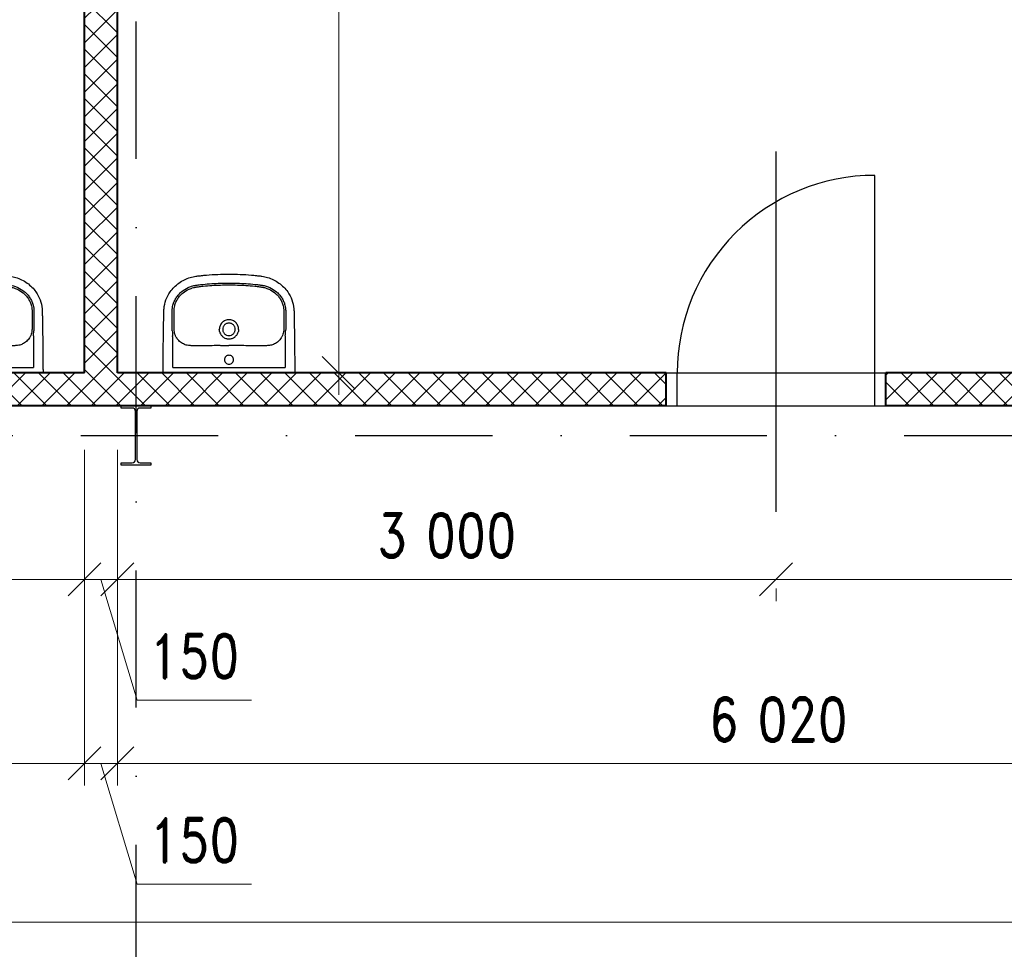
# Model space of a CAD drawing. Header units: millimetres. Extents: x -33711 to 544341, y -222428 to 596511.
# Tile 412 of 656: x 348995 to 353480, y 90476 to 94712. Entities that reach past the tile are written whole.
import ezdxf

# ---------------------------------------------------------------- set-up
doc = ezdxf.new("R2010")
doc.units = ezdxf.units.MM
doc.linetypes.add('DASHDOT', pattern=[0.5, 0.25, -0.125, 0, -0.125])
for name, color, linetype in [('IN_BLOKY_ZT', 161, 'Continuous'), ('IN_C_OSA', 6, 'DASHDOT'), ('IN_NS_VYPLNE OTVORU', 16, 'Continuous'), ('IN_TEXT', 7, 'Continuous')]:
    doc.layers.add(name, color=color, linetype=linetype)
for name, color, linetype, lineweight in [('IN_KOTY', 4, 'Continuous', 13), ('IN_NS_TLUSTA', 1, 'Continuous', 40), ('IN_SLOUPY', 6, 'Continuous', 30), ('IN_SRAFY', 8, 'Continuous', 9)]:
    doc.layers.add(name, color=color, linetype=linetype, lineweight=lineweight)
doc.styles.add('Koty', font='romand.shx', dxfattribs={"width": 0.8})
doc.dimstyles.new('IN_100', dxfattribs={"dimtxt": 200, "dimasz": 150, "dimexe": 100, "dimexo": 350, "dimgap": 100, "dimtad": 1, "dimdec": 4, "dimrnd": 5, "dimdsep": 46, "dimlunit": 6, "dimtxsty": 'Koty', "dimblk": 'OBLIQUE', "dimcen": 40, "dimdle": 100, "dimclrd": 256, "dimclrt": 7, "dimadec": 0, "dimazin": 0, "dimtfac": 1, "dimtdec": 4, "dimtmove": 1, "dimatfit": 3, "dimldrblk": 'ARCHTICK', "dimfxl": 500, "dimtolj": 1, "dimtzin": 0, "dimlwd": -1, "dimlwe": -1, "dimarcsym": 0})
pattern_1 = [(45, (0, 87800.27), (-56.1266, 56.1266), []), (135, (0, 87800.27), (-56.1266, -56.1266), [])]

# ---------------------------------------------------------------- blocks, each defined once
blk = doc.blocks.new('_Oblique')
at = {"color": 0, "linetype": 'ByBlock', "lineweight": -2}
blk.add_line((-0.5, -0.5), (0.5, 0.5), dxfattribs=at)
blk = doc.blocks.new('*D288')
at = {"layer": 'DEFPOINTS', "color": 0, "transparency": 16777216}
for p in [(349864.2, 99102.7), (349440.5, 93102.7), (350448.5, 93102.7)]:
    blk.add_point(p, dxfattribs=at)
at = {"layer": 'IN_KOTY', "transparency": 16777216}
blk.add_line((350448.5, 99202.7), (350448.5, 93002.7), dxfattribs=at)
at = {"layer": 'IN_KOTY', "color": 0, "transparency": 16777216}
for p, q in [((350214.2, 99102.7), (350548.5, 99102.7)), ((349790.5, 93102.7), (350548.5, 93102.7))]:
    blk.add_line(p, q, dxfattribs=at)
at = {"layer": 'IN_KOTY', "transparency": 16777216, "xscale": 150, "yscale": 150, "zscale": 150}
for p, rotation in [((350448.5, 99102.7), 90), ((350448.5, 93102.7), 270)]:
    blk.add_blockref('_Oblique', p, dxfattribs=dict(at, rotation=rotation))
at = {"layer": 'IN_KOTY', "color": 7, "transparency": 16777216, "insert": (350248.5, 96102.7), "char_height": 200, "attachment_point": 5, "rotation": 90, "style": 'Koty'}
blk.add_mtext('\\A1;6\xa0000', dxfattribs=at)
blk = doc.blocks.new('_ArchTick')
at = {"color": 0, "linetype": 'ByBlock', "lineweight": 13, "const_width": 0.15}
blk.add_lwpolyline([(-0.5, -0.5), (0.5, 0.5)], dxfattribs=at)
blk = doc.blocks.new('umyvadlo02')
for p, q in [((287.2, 0), (-287.2, 0)), ((-255.9, -23.8), (255.9, -23.8)), ((-255.9, -23.8), (-255.9, -154.7)), ((255.9, -154.7), (255.9, -23.8)), ((-163.8, -123.2), (-163.8, -123.2)), ((163.8, -123.2), (163.8, -123.2)), ((-245.1, -154.7), (-245.1, -154.7))]:
    blk.add_line(p, q)
for centre, radius, start, end in [((-20.7, 8454.9), 8579.1, 269.87635, 270.1385), ((18.6, -7830.3), 7706.2, 89.84666, 90.1385), ((-3172.3, 11.4), 2921.3, 356.0078, 356.4663), ((-170.5, -200.3), 79.3, 158.2149, 174.2213), ((-182.7, -195.4), 66.2, 146.7828, 158.2149), ((177.5, -198.1), 72, 22.2487, 32.7535), ((174.8, -199.2), 75, 5.3151, 22.2487), ((2439.1, -36.8), 2186.5, 183.4566, 184.0693), ((-45, -206.8), 213.6, 176.0078, 177.7144), ((-149.3, -202.4), 100.7, 174.2213, 177.654), ((-0.7, -198.3), 43.2, 167.4337, 179.9662), ((0.8, -198.3), 43.2, 0.0218, 12.5783), ((112.1, -205.1), 137.9, 2.8096, 5.3151), ((62.7, -205.8), 195.9, 2.2085, 4.0693)]:
    blk.add_arc(centre, radius, start, end)
for points, degree, knots in [([(-299.9, 0), (-300, 0), (-299.9, -15.4), (-299.8, -23.8)], 1, [600.373143, 600.373143, 600.51024, 615.933195, 624.329372, 624.329372]), ([(299.8, -23.8), (299.9, -15.4), (300, 0), (299.9, 0)], 1, [0, 0, 8.396177, 23.819133, 23.95623, 23.95623]), ([(-299.8, -23.8), (-299.7, -50), (-299.3, -103.5), (-298.4, -172.4), (-297.6, -220.5), (-297.1, -248.6), (-296.8, -263.7), (-296.5, -276.4), (-296.4, -283.1), (-296, -288.7), (-294.7, -304.9), (-288.5, -333.2), (-271.1, -366.1), (-249.9, -391.2), (-228, -409.9), (-203.1, -424.7), (-181.2, -433.4), (-163.5, -438), (-152.1, -440.1), (-142.1, -441.4), (-133.7, -442.3), (-120.5, -443.8), (-76, -448.2), (-34.2, -450), (0, -450)], 3, [624.329372, 624.329372, 624.329372, 624.329372, 702.954481, 784.872453, 830.951627, 847.339519, 869.099473, 876.286618, 885.594721, 889.203185, 893.06913, 934.29152, 975.506743, 1003.663293, 1032.591568, 1061.523462, 1090.200355, 1103.007356, 1116.545068, 1124.93032, 1133.080278, 1141.824147, 1164.862029, 1267.315864, 1267.315864, 1267.315864, 1267.315864]), ([(0, -80.2), (-2.7, -80.2), (-8, -79.2), (-14.9, -74.7), (-19.5, -67.9), (-21.1, -59.9), (-19.5, -51.9), (-14.9, -45.2), (-8.1, -40.6), (-2.7, -39.6), (0, -39.6)], 3, [0, 0, 0, 0, 8.041153, 16.003729, 24.145465, 32.059, 40.064065, 48.100306, 56.065262, 64.20975, 64.20975, 64.20975, 64.20975]), ([(0, -450), (34.2, -450), (76, -448.2), (120.5, -443.8), (133.7, -442.3), (142.1, -441.4), (152.1, -440.1), (163.5, -438), (181.2, -433.4), (203.1, -424.7), (228, -409.9), (249.9, -391.2), (271.1, -366.1), (288.5, -333.2), (294.7, -304.9), (296, -288.7), (296.4, -283.1), (296.5, -276.4), (296.8, -263.7), (297.1, -248.6), (297.6, -220.5), (298.4, -172.4), (299.3, -103.5), (299.5, -50), (299.8, -23.8)], 3, [-642.986491, -642.986491, -642.986491, -642.986491, -540.532657, -517.494775, -508.750906, -500.600948, -492.215696, -478.677984, -465.870983, -437.194089, -408.262196, -379.333921, -351.177371, -309.962147, -268.739757, -264.873812, -261.265349, -251.957246, -244.770101, -223.010147, -206.622255, -160.54308, -78.625109, 0, 0, 0, 0]), ([(0, -39.6), (2.7, -39.6), (8.1, -40.6), (14.9, -45.2), (19.5, -51.9), (21.1, -59.9), (19.5, -67.9), (14.9, -74.7), (8, -79.2), (2.7, -80.2), (0, -80.2)], 3, [64.20975, 64.20975, 64.20975, 64.20975, 72.354238, 80.319194, 88.355435, 96.3605, 104.274035, 112.415771, 120.378347, 128.4195, 128.4195, 128.4195, 128.4195]), ([(-163.8, -123.2), (-166.4, -123.4), (-171.5, -123.7), (-180.2, -124.4), (-189.3, -125.6), (-198.7, -128), (-207.6, -131.7), (-216.3, -136.7), (-224.7, -143.2), (-232.1, -150.7), (-236.2, -156.3), (-238.1, -159.1)], 3, [850.913163, 850.913163, 850.913163, 850.913163, 858.963388, 866.231581, 877.085686, 886.260054, 895.260314, 905.875022, 916.564351, 927.072225, 937.310546, 937.310546, 937.310546, 937.310546]), ([(-39.3, -124.1), (-51.7, -124.1), (-68.4, -124), (-94.4, -123.5), (-112.9, -122.9), (-132.6, -122.6), (-145.6, -122.6), (-156.2, -122.9), (-161.4, -123.1), (-163.8, -123.2)], 3, [726.376125, 726.376125, 726.376125, 726.376125, 763.622224, 776.430836, 804.676477, 819.055623, 835.490807, 843.719456, 850.904433, 850.904433, 850.904433, 850.904433]), ([(163.8, -123.2), (161.4, -123.1), (156.2, -122.9), (145.6, -122.6), (132.6, -122.6), (112.9, -122.9), (94.4, -123.5), (68.4, -124), (51.7, -124.1), (39.3, -124.1)], 3, [523.343903, 523.343903, 523.343903, 523.343903, 530.528881, 538.757529, 555.192714, 569.57186, 597.8175, 610.626113, 647.872212, 647.872212, 647.872212, 647.872212]), ([(238.1, -159.1), (236.3, -156.3), (232.1, -150.7), (224.7, -143.2), (216.3, -136.7), (207.6, -131.7), (198.7, -128), (189.3, -125.6), (180.2, -124.4), (171.5, -123.7), (166.4, -123.4), (163.8, -123.2)], 3, [436.937791, 436.937791, 436.937791, 436.937791, 447.176112, 457.683986, 468.373315, 478.988023, 487.988283, 497.162651, 508.016755, 515.284948, 523.335174, 523.335174, 523.335174, 523.335174]), ([(-42.9, -188.9), (-41.9, -184.1), (-38.1, -174.9), (-28.1, -163.8), (-17.1, -157.7), (-7.5, -155.2), (-2.5, -154.8), (0, -154.8)], 3, [9.459226, 9.459226, 9.459226, 9.459226, 24.117237, 38.862114, 53.669389, 61.303478, 68.668558, 68.668558, 68.668558, 68.668558]), ([(-28.6, -198.3), (-28.6, -196.4), (-28.2, -192.6), (-26.6, -187.3), (-23.9, -182.4), (-20.3, -178.1), (-16, -174.6), (-9.4, -171.1), (-3.8, -170), (0, -170)], 3, [44.736035, 44.736035, 44.736035, 44.736035, 50.403646, 55.91951, 61.571197, 67.020032, 72.442686, 78.078755, 89.405769, 89.405769, 89.405769, 89.405769]), ([(0, -154.8), (2.5, -154.8), (7.5, -155.2), (17.1, -157.7), (28.1, -163.8), (38.1, -174.9), (41.9, -184.1), (42.9, -188.9)], 3, [68.668558, 68.668558, 68.668558, 68.668558, 76.033638, 83.667727, 98.475003, 113.219879, 127.877891, 127.877891, 127.877891, 127.877891]), ([(0, -170), (3.8, -170), (9.4, -171.1), (16, -174.6), (20.3, -178.1), (23.9, -182.4), (26.6, -187.3), (28.2, -192.6), (28.6, -196.4), (28.6, -198.3)], 3, [89.405769, 89.405769, 89.405769, 89.405769, 100.732783, 106.368852, 111.791506, 117.240341, 122.892028, 128.407892, 134.075503, 134.075503, 134.075503, 134.075503]), ([(-258.4, -198.3), (-258.5, -200.2), (-258.6, -204.4), (-258.6, -209.5), (-258.6, -216.2), (-258.7, -222.6), (-258.8, -234.9), (-258.8, -245.5), (-258.8, -255.7), (-258.8, -262), (-258.8, -268.8), (-258.8, -275.5), (-258.6, -281.9), (-258.3, -288.2), (-257.3, -297.5), (-254.9, -310.3), (-249.5, -326.2), (-240.6, -342.5), (-229, -357.5), (-211.5, -374.2), (-191.3, -386.8), (-172.1, -394.2), (-161.2, -397.3), (-153.7, -398.8), (-147.3, -399.8), (-135.8, -401.3), (-112.6, -403.9), (-65.8, -407.9), (-26, -409.3), (0, -409.3)], 3, [175.048841, 175.048841, 175.048841, 175.048841, 180.891155, 187.66553, 190.097243, 200.971297, 207.107662, 226.924402, 232.691241, 237.690518, 245.872119, 253.117634, 257.691167, 265.085682, 272.24233, 285.758915, 303.884333, 322.571574, 341.132044, 360.794246, 394.866598, 411.87741, 422.527365, 428.832371, 434.893076, 441.844009, 463.483086, 504.881463, 582.882709, 582.882709, 582.882709, 582.882709]), ([(-249.9, -198.3), (-250, -200.1), (-250, -203.3), (-250, -208.3), (-250, -216.3), (-250.1, -224.7), (-250.2, -235.1), (-250.2, -244.1), (-250.2, -256.9), (-250.2, -269.2), (-250.2, -280.2), (-249.9, -287.6), (-249.1, -295.9), (-246.9, -307.7), (-241.9, -322.6), (-233.4, -338.2), (-222.4, -352.4), (-205.8, -368), (-188.7, -378.6), (-173.9, -384.7), (-165.6, -387.4), (-158.6, -389.4), (-151.5, -390.8), (-145.5, -391.7), (-137.9, -392.6), (-128.4, -393.7), (-107.9, -395.9), (-65, -399.5), (-25.8, -400.8), (0, -400.8)], 3, [979.515725, 979.515725, 979.515725, 979.515725, 984.998793, 989.193783, 994.506217, 1008.836262, 1014.564091, 1025.67181, 1035.775102, 1052.873813, 1062.576161, 1068.957794, 1075.078432, 1087.407323, 1104.896786, 1122.232394, 1140.496235, 1158.413781, 1190.38659, 1200.50569, 1206.374096, 1216.605643, 1222.213255, 1228.037047, 1234.961214, 1245.092548, 1256.793198, 1296.845648, 1374.248337, 1374.248337, 1374.248337, 1374.248337]), ([(0, -241.8), (-5.8, -241.8), (-14.5, -240), (-24.7, -234.6), (-33.6, -227.3), (-40.1, -217.7), (-43.4, -206.7), (-44, -201.1), (-44, -198.3)], 3, [-68.665418, -68.665418, -68.665418, -68.665418, -51.296816, -42.590342, -34.181869, -16.861064, -8.510528, 0, 0, 0, 0]), ([(0, -226.6), (-1.9, -226.6), (-5.7, -226.2), (-11.1, -224.6), (-16, -222), (-20.3, -218.5), (-23.9, -214.2), (-27.5, -207.6), (-28.6, -202), (-28.6, -198.3)], 3, [0, 0, 0, 0, 5.771404, 11.358994, 16.760694, 22.424371, 27.849839, 33.48032, 44.736035, 44.736035, 44.736035, 44.736035]), ([(28.6, -198.3), (28.6, -202), (27.5, -207.6), (23.9, -214.2), (20.3, -218.5), (16, -222), (11.1, -224.6), (5.7, -226.2), (1.9, -226.6), (0, -226.6)], 3, [134.075503, 134.075503, 134.075503, 134.075503, 145.331218, 150.961699, 156.387167, 162.050844, 167.452544, 173.040134, 178.811538, 178.811538, 178.811538, 178.811538]), ([(44, -198.3), (44, -201.1), (43.4, -206.7), (40.1, -217.7), (33.6, -227.3), (24.7, -234.6), (14.5, -240), (5.8, -241.8), (0, -241.8)], 3, [137.337116, 137.337116, 137.337116, 137.337116, 145.847644, 154.19818, 171.518985, 179.927458, 188.633932, 206.002534, 206.002534, 206.002534, 206.002534]), ([(0, -400.8), (25.8, -400.8), (65, -399.5), (107.9, -395.9), (128.4, -393.7), (137.9, -392.6), (145.5, -391.7), (151.5, -390.8), (158.6, -389.4), (165.6, -387.4), (173.9, -384.7), (188.7, -378.6), (205.8, -368), (222.4, -352.4), (233.4, -338.2), (241.9, -322.6), (246.9, -307.7), (249.1, -295.9), (249.9, -287.6), (250.2, -280.2), (250.2, -269.2), (250.2, -256.9), (250.2, -244.1), (250.2, -235.1), (250.1, -224.7), (250, -216.3), (250, -208.3), (250, -203.3), (250, -200.1), (249.9, -198.3)], 3, [0, 0, 0, 0, 77.402688, 117.455139, 129.155789, 139.287123, 146.21129, 152.035082, 157.642694, 167.874241, 173.742647, 183.861746, 215.834556, 233.752102, 252.015943, 269.351551, 286.841014, 299.169905, 305.290543, 311.672176, 321.374524, 338.473235, 348.576526, 359.684246, 365.412075, 379.74212, 385.054554, 389.249544, 394.732611, 394.732611, 394.732611, 394.732611]), ([(0, -409.3), (26, -409.3), (65.8, -407.9), (112.6, -403.9), (135.8, -401.3), (147.3, -399.8), (153.7, -398.8), (161.2, -397.3), (172.1, -394.2), (191.3, -386.8), (211.5, -374.2), (229, -357.5), (240.6, -342.5), (249.5, -326.2), (254.9, -310.3), (257.3, -297.5), (258.3, -288.2), (258.6, -281.9), (258.8, -275.5), (258.8, -268.8), (258.8, -262), (258.8, -255.7), (258.8, -245.5), (258.8, -234.9), (258.7, -222.6), (258.6, -216.2), (258.6, -209.5), (258.6, -204.4), (258.5, -200.2), (258.4, -198.3)], 3, [582.882709, 582.882709, 582.882709, 582.882709, 660.883955, 702.282331, 723.921408, 730.872341, 736.933047, 743.238052, 753.888008, 770.898819, 804.971172, 824.633373, 843.193843, 861.881084, 880.006503, 893.523087, 900.679736, 908.07425, 912.647783, 919.893298, 928.074899, 933.074176, 938.841015, 958.657755, 964.79412, 975.668174, 978.099887, 984.874262, 990.716576, 990.716576, 990.716576, 990.716576])]:
    blk.add_open_spline(points, degree=degree, knots=knots)
for points, degree in [([(-287.2, 0), (-290.6, 0), (-294, 0), (-300.6, 0), (-300.3, 0), (-299.9, 0)], 5), ([(299.9, 0), (300.3, 0), (300.6, 0), (294, 0), (290.6, 0), (287.2, 0)], 5), ([(-255.9, -154.7), (-255.9, -155.6), (-256, -157.5), (-256.1, -160.3), (-256.2, -163.1), (-256.4, -165.8), (-256.5, -167.7), (-256.6, -168.6)], 3), ([(256.6, -168.6), (256.5, -167.7), (256.4, -165.8), (256.2, -163.1), (256.1, -160.3), (256, -157.5), (255.9, -155.6), (255.9, -154.7)], 3)]:
    blk.add_open_spline(points, degree=degree)
blk = doc.blocks.new('*D260')
at = {"layer": 'DEFPOINTS', "color": 0, "transparency": 16777216}
for p in [(349290.5, 93102.7), (347790.5, 92470.2), (349290.5, 92161.9)]:
    blk.add_point(p, dxfattribs=at)
at = {"layer": 'IN_KOTY', "color": 0, "transparency": 16777216}
for p, q in [((349290.5, 92752.7), (349290.5, 92061.9)), ((347790.5, 92120.2), (347790.5, 92061.9))]:
    blk.add_line(p, q, dxfattribs=at)
at = {"layer": 'IN_KOTY', "transparency": 16777216}
blk.add_line((347690.5, 92161.9), (349390.5, 92161.9), dxfattribs=at)
at = {"layer": 'IN_KOTY', "transparency": 16777216, "xscale": 150, "yscale": 150, "zscale": 150, "rotation": 180}
blk.add_blockref('_Oblique', (347790.5, 92161.9), dxfattribs=at)
at = {"layer": 'IN_KOTY', "transparency": 16777216, "xscale": 150, "yscale": 150, "zscale": 150}
blk.add_blockref('_Oblique', (349290.5, 92161.9), dxfattribs=at)
at = {"layer": 'IN_KOTY', "color": 7, "transparency": 16777216, "insert": (348540.5, 92361.9), "char_height": 200, "attachment_point": 5, "style": 'Koty'}
blk.add_mtext('\\A1;1\xa0500', dxfattribs=at)
blk = doc.blocks.new('*D261')
at = {"layer": 'DEFPOINTS', "color": 0, "transparency": 16777216}
for p in [(349290.5, 93102.7), (349440.5, 93102.7), (349440.5, 92161.9)]:
    blk.add_point(p, dxfattribs=at)
at = {"layer": 'IN_KOTY', "color": 0, "transparency": 16777216}
for p, q in [((349290.5, 92752.7), (349290.5, 92061.9)), ((349440.5, 92752.7), (349440.5, 92061.9))]:
    blk.add_line(p, q, dxfattribs=at)
at = {"layer": 'IN_KOTY', "transparency": 16777216}
for p, q in [((349290.5, 92161.9), (349140.5, 92161.9)), ((349290.5, 92161.9), (349440.5, 92161.9)), ((349290.5, 92161.9), (349440.5, 92161.9)), ((349365.5, 92161.9), (349530.5, 91611.9)), ((349440.5, 92161.9), (349590.5, 92161.9)), ((349530.5, 91611.9), (350050.6, 91611.9))]:
    blk.add_line(p, q, dxfattribs=at)
at = {"layer": 'IN_KOTY', "transparency": 16777216, "xscale": 150, "yscale": 150, "zscale": 150}
blk.add_blockref('_Oblique', (349290.5, 92161.9), dxfattribs=at)
at = {"layer": 'IN_KOTY', "transparency": 16777216, "xscale": 150, "yscale": 150, "zscale": 150, "rotation": 180}
blk.add_blockref('_Oblique', (349440.5, 92161.9), dxfattribs=at)
at = {"layer": 'IN_KOTY', "color": 7, "transparency": 16777216, "insert": (349790.6, 91811.9), "char_height": 200, "attachment_point": 5, "style": 'Koty'}
blk.add_mtext('\\A1;150', dxfattribs=at)
blk = doc.blocks.new('*D262')
at = {"layer": 'DEFPOINTS', "color": 0, "transparency": 16777216}
for p in [(349440.5, 93102.7), (352440.5, 92470.2), (352440.5, 92161.9)]:
    blk.add_point(p, dxfattribs=at)
at = {"layer": 'IN_KOTY', "color": 0, "transparency": 16777216}
for p, q in [((349440.5, 92752.7), (349440.5, 92061.9)), ((352440.5, 92120.2), (352440.5, 92061.9))]:
    blk.add_line(p, q, dxfattribs=at)
at = {"layer": 'IN_KOTY', "transparency": 16777216}
blk.add_line((349340.5, 92161.9), (352540.5, 92161.9), dxfattribs=at)
at = {"layer": 'IN_KOTY', "transparency": 16777216, "xscale": 150, "yscale": 150, "zscale": 150, "rotation": 180}
blk.add_blockref('_Oblique', (349440.5, 92161.9), dxfattribs=at)
at = {"layer": 'IN_KOTY', "transparency": 16777216, "xscale": 150, "yscale": 150, "zscale": 150}
blk.add_blockref('_Oblique', (352440.5, 92161.9), dxfattribs=at)
at = {"layer": 'IN_KOTY', "color": 7, "transparency": 16777216, "insert": (350940.5, 92361.9), "char_height": 200, "attachment_point": 5, "style": 'Koty'}
blk.add_mtext('\\A1;3\xa0000', dxfattribs=at)
blk = doc.blocks.new('*D263')
at = {"layer": 'DEFPOINTS', "color": 0, "transparency": 16777216}
for p in [(355460.5, 93102.7), (352440.5, 92470.2), (355460.5, 92161.9)]:
    blk.add_point(p, dxfattribs=at)
at = {"layer": 'IN_KOTY', "color": 0, "transparency": 16777216}
for p, q in [((355460.5, 92752.7), (355460.5, 92061.9)), ((352440.5, 92120.2), (352440.5, 92061.9))]:
    blk.add_line(p, q, dxfattribs=at)
at = {"layer": 'IN_KOTY', "transparency": 16777216}
blk.add_line((352340.5, 92161.9), (355560.5, 92161.9), dxfattribs=at)
at = {"layer": 'IN_KOTY', "transparency": 16777216, "xscale": 150, "yscale": 150, "zscale": 150, "rotation": 180}
blk.add_blockref('_Oblique', (352440.5, 92161.9), dxfattribs=at)
at = {"layer": 'IN_KOTY', "transparency": 16777216, "xscale": 150, "yscale": 150, "zscale": 150}
blk.add_blockref('_Oblique', (355460.5, 92161.9), dxfattribs=at)
at = {"layer": 'IN_KOTY', "color": 7, "transparency": 16777216, "insert": (353950.5, 92362), "char_height": 200, "attachment_point": 5, "style": 'Koty'}
blk.add_mtext('\\A1;3\xa0020', dxfattribs=at)
blk = doc.blocks.new('*D266')
at = {"layer": 'DEFPOINTS', "color": 0, "transparency": 16777216}
for p in [(344690.5, 93102.7), (349290.5, 93102.7), (349290.5, 91323)]:
    blk.add_point(p, dxfattribs=at)
at = {"layer": 'IN_KOTY', "color": 0, "transparency": 16777216}
for p, q in [((344690.5, 92752.7), (344690.5, 91223)), ((349290.5, 92752.7), (349290.5, 91223))]:
    blk.add_line(p, q, dxfattribs=at)
at = {"layer": 'IN_KOTY', "transparency": 16777216}
blk.add_line((344590.5, 91323), (349390.5, 91323), dxfattribs=at)
at = {"layer": 'IN_KOTY', "transparency": 16777216, "xscale": 150, "yscale": 150, "zscale": 150, "rotation": 180}
blk.add_blockref('_Oblique', (344690.5, 91323), dxfattribs=at)
at = {"layer": 'IN_KOTY', "transparency": 16777216, "xscale": 150, "yscale": 150, "zscale": 150}
blk.add_blockref('_Oblique', (349290.5, 91323), dxfattribs=at)
at = {"layer": 'IN_KOTY', "color": 7, "transparency": 16777216, "insert": (346990.5, 91523), "char_height": 200, "attachment_point": 5, "style": 'Koty'}
blk.add_mtext('\\A1;4\xa0600', dxfattribs=at)
blk = doc.blocks.new('*D267')
at = {"layer": 'DEFPOINTS', "color": 0, "transparency": 16777216}
for p in [(349290.5, 93102.7), (349440.5, 93102.7), (349440.5, 91323)]:
    blk.add_point(p, dxfattribs=at)
at = {"layer": 'IN_KOTY', "color": 0, "transparency": 16777216}
for p, q in [((349290.5, 92752.7), (349290.5, 91223)), ((349440.5, 92752.7), (349440.5, 91223))]:
    blk.add_line(p, q, dxfattribs=at)
at = {"layer": 'IN_KOTY', "transparency": 16777216}
for p, q in [((349290.5, 91323), (349140.5, 91323)), ((349290.5, 91323), (349440.5, 91323)), ((349290.5, 91323), (349440.5, 91323)), ((349365.5, 91323), (349530.5, 90773)), ((349440.5, 91323), (349590.5, 91323)), ((349530.5, 90773), (350050.6, 90773))]:
    blk.add_line(p, q, dxfattribs=at)
at = {"layer": 'IN_KOTY', "transparency": 16777216, "xscale": 150, "yscale": 150, "zscale": 150}
blk.add_blockref('_Oblique', (349290.5, 91323), dxfattribs=at)
at = {"layer": 'IN_KOTY', "transparency": 16777216, "xscale": 150, "yscale": 150, "zscale": 150, "rotation": 180}
blk.add_blockref('_Oblique', (349440.5, 91323), dxfattribs=at)
at = {"layer": 'IN_KOTY', "color": 7, "transparency": 16777216, "insert": (349790.6, 90973), "char_height": 200, "attachment_point": 5, "style": 'Koty'}
blk.add_mtext('\\A1;150', dxfattribs=at)
blk = doc.blocks.new('*D268')
at = {"layer": 'DEFPOINTS', "color": 0, "transparency": 16777216}
for p in [(349440.5, 93102.7), (355460.5, 93102.7), (355460.5, 91323)]:
    blk.add_point(p, dxfattribs=at)
at = {"layer": 'IN_KOTY', "color": 0, "transparency": 16777216}
for p, q in [((349440.5, 92752.7), (349440.5, 91223)), ((355460.5, 92752.7), (355460.5, 91223))]:
    blk.add_line(p, q, dxfattribs=at)
at = {"layer": 'IN_KOTY', "transparency": 16777216}
blk.add_line((349340.5, 91323), (355560.5, 91323), dxfattribs=at)
at = {"layer": 'IN_KOTY', "transparency": 16777216, "xscale": 150, "yscale": 150, "zscale": 150, "rotation": 180}
blk.add_blockref('_Oblique', (349440.5, 91323), dxfattribs=at)
at = {"layer": 'IN_KOTY', "transparency": 16777216, "xscale": 150, "yscale": 150, "zscale": 150}
blk.add_blockref('_Oblique', (355460.5, 91323), dxfattribs=at)
at = {"layer": 'IN_KOTY', "color": 7, "transparency": 16777216, "insert": (352450.5, 91523), "char_height": 200, "attachment_point": 5, "style": 'Koty'}
blk.add_mtext('\\A1;6\xa0020', dxfattribs=at)
blk = doc.blocks.new('*D350')
at = {"layer": 'DEFPOINTS', "color": 0, "transparency": 16777216}
for p in [(296210.5, 91008), (355460.5, 91008), (296210.5, 90599.6)]:
    blk.add_point(p, dxfattribs=at)
at = {"layer": 'IN_KOTY', "color": 0, "transparency": 16777216}
for p, q in [((296210.5, 90658), (296210.5, 90499.6)), ((355460.5, 90658), (355460.5, 90499.6))]:
    blk.add_line(p, q, dxfattribs=at)
at = {"layer": 'IN_KOTY', "transparency": 16777216}
blk.add_line((355560.5, 90599.6), (296110.5, 90599.6), dxfattribs=at)
at = {"layer": 'IN_KOTY', "transparency": 16777216, "xscale": 150, "yscale": 150, "zscale": 150, "rotation": 180}
blk.add_blockref('_Oblique', (296210.5, 90599.6), dxfattribs=at)
at = {"layer": 'IN_KOTY', "transparency": 16777216, "xscale": 150, "yscale": 150, "zscale": 150}
blk.add_blockref('_Oblique', (355460.5, 90599.6), dxfattribs=at)
at = {"layer": 'IN_KOTY', "color": 7, "transparency": 16777216, "insert": (325835.5, 90799.7), "char_height": 200, "attachment_point": 5, "style": 'Koty'}
blk.add_mtext('\\A1;59\xa0250', dxfattribs=at)

msp = doc.modelspace()

# ---------------------------------------------------------------- hatches: boundary and pattern name
at = {"layer": 'IN_SRAFY'}
h = msp.add_hatch(dxfattribs=at)
h.set_pattern_fill('ANSI37', color=256, scale=25)
h.set_pattern_definition(pattern_1)
h.paths.add_polyline_path([(349440.47666, 99302.70399), (349290.47666, 99302.70399), (349290.47666, 93102.70399), (348290.47666, 93102.70399), (348290.47666, 92952.72728), (351940.47666, 92952.68071), (351940.47666, 93102.70399), (349440.47666, 93102.70399)])
h = msp.add_hatch(dxfattribs=at)
h.set_pattern_fill('ANSI37', color=256, scale=25)
h.set_pattern_definition(pattern_1)
h.paths.add_polyline_path([(352940.47666, 92952.72728), (355660.47666, 92952.70399), (355660.47666, 93102.70399), (352940.47666, 93102.70399)])

# ---------------------------------------------------------------- linework, layer by layer
at = {"layer": 'IN_C_OSA', "color": 4, "ltscale": 2500}
for p, q in [((349525.47557, 76576.54017), (349525.47557, 101845.3409)), ((295519.51551, 92817.70487), (356092.68823, 92817.70487))]:
    msp.add_line(p, q, dxfattribs=at)
at = {"layer": 'IN_NS_TLUSTA'}
for p, q in [((349290.47666, 93102.70399), (349290.47666, 99302.70399)), ((349440.47666, 93102.70399), (349440.47666, 99302.70399)), ((349290.47666, 93102.70399), (348290.47666, 93102.70399)), ((351940.47666, 93102.70399), (349440.47666, 93102.70399)), ((351940.47666, 92952.70399), (351940.47666, 93102.70399)), ((355660.47666, 93102.70399), (352940.47666, 93102.70399)), ((352940.47666, 92952.70399), (352940.47666, 93102.70399)), ((351940.47666, 92952.70399), (348290.47666, 92952.70399)), ((355660.47666, 92952.70399), (352940.47666, 92952.70399))]:
    msp.add_line(p, q, dxfattribs=at)
at = {"layer": 'IN_NS_VYPLNE OTVORU'}
for p, q in [((351940.47666, 93102.70399), (352940.47666, 93102.70399)), ((351990.47666, 92952.70399), (351990.47666, 93102.70399)), ((352890.47666, 92952.70399), (352890.47666, 93102.70399)), ((351940.47666, 92952.70399), (352940.47666, 92952.70399))]:
    msp.add_line(p, q, dxfattribs=at)
msp.add_lwpolyline([(352890.47666, 93102.70399), (352890.47666, 94002.70399, 0.4142135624), (351990.47666, 93102.70399)], format="xyb", dxfattribs=at)
at = {"layer": 'IN_SLOUPY'}
msp.add_lwpolyline([(349522.17557, 92707.90487), (349522.17557, 92927.50487, 0.4142135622), (349507.17557, 92942.50487), (349457.97557, 92942.50487), (349457.97557, 92952.70399), (349592.97557, 92952.70443), (349592.97557, 92942.50531), (349543.77557, 92942.50487, 0.4142135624), (349528.77557, 92927.50487), (349528.77557, 92707.90487, 0.4142135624), (349543.77557, 92692.90487), (349592.97557, 92692.90487), (349592.97557, 92682.70487), (349457.97557, 92682.70487), (349457.97557, 92692.90487), (349507.17557, 92692.90487, 0.4142135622)], format="xyb", close=True, dxfattribs=at)
at = {"layer": 'IN_TEXT', "linetype": 'ByBlock'}
msp.add_line((352440.47666, 92470.23862), (352440.47666, 94110.99582), dxfattribs=at)

# ---------------------------------------------------------------- block references
at = {"layer": 'IN_BLOKY_ZT', "xscale": -1, "rotation": 180}
for p in [(348801.61178, 93102.70399), (349948.46564, 93102.70399)]:
    msp.add_blockref('umyvadlo02', p, dxfattribs=at)

# ---------------------------------------------------------------- dimensions: what is measured, and where the dimension line sits
at = {"layer": 'IN_KOTY'}
dim = msp.add_linear_dim(base=(350448.46564, 93102.70399), p1=(349864.17736, 99102.70399), p2=(349440.47666, 93102.70399), angle=90, dimstyle='IN_100', dxfattribs=at)
dim.commit()
dim.dimension.update_dxf_attribs({"geometry": '*D288', "text_midpoint": (350248.46564, 96102.70399)})
for base, p1, p2, picture, middle in [((349290.47666, 91323.01071), (344690.47666, 93102.70399), (349290.47666, 93102.70399), '*D266', (346990.47666, 91523.01071)), ((349290.47666, 92161.9368), (347790.47666, 92470.23862), (349290.47666, 93102.70399), '*D260', (348540.47666, 92361.9368)), ((349440.47666, 92161.9368), (349290.47666, 93102.70399), (349440.47666, 93102.70399), '*D261', (349630.47666, 91811.9368)), ((349440.47666, 91323.01071), (349290.47666, 93102.70399), (349440.47666, 93102.70399), '*D267', (349630.47666, 90973.01071)), ((352440.47666, 92161.9368), (349440.47666, 93102.70399), (352440.47666, 92470.23862), '*D262', (350940.47666, 92361.9368)), ((355460.47666, 91323.01071), (349440.47666, 93102.70399), (355460.47666, 93102.70399), '*D268', (352450.47666, 91523.03039)), ((355460.47666, 92161.9368), (352440.47666, 92470.23862), (355460.47666, 93102.70399), '*D263', (353950.47666, 92361.95649)), ((296210.4766648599, 90599.6392028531), (355460.4766648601, 91008.0107065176), (296210.4766648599, 91008.0107065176), '*D350', (325835.47666486, 90799.7072237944))]:
    dim = msp.add_linear_dim(base=base, p1=p1, p2=p2, dimstyle='IN_100', dxfattribs=at)
    dim.commit()
    dim.dimension.update_dxf_attribs({"geometry": picture, "text_midpoint": middle})

doc.saveas('drawing.dxf')
